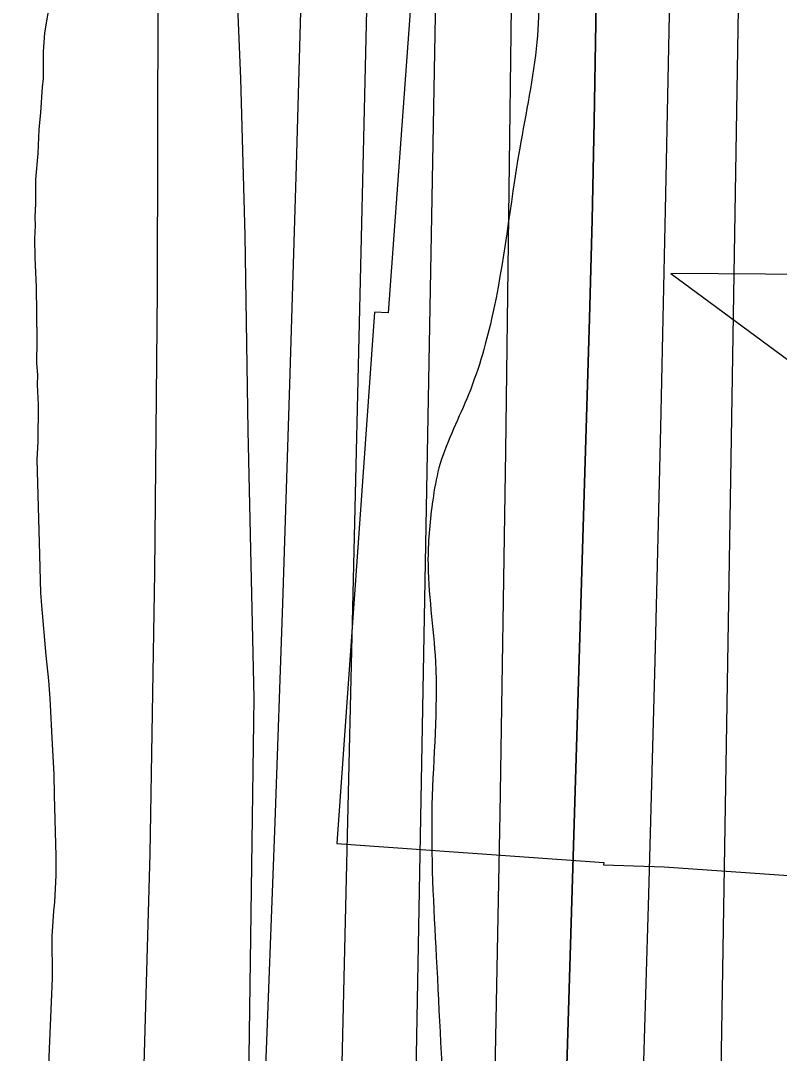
# Model space of a CAD drawing. Extents: x 3313447 to 3351316, y 703786 to 729172.
# Drawn here: x 3322595.9 to 3322800.6, y 718488.6 to 718766.9 of the extents above; entities that cross this region are included whole.
import ezdxf

# ---------------------------------------------------------------- set-up
doc = ezdxf.new("R2010")
doc.units = 0
for name, color, linetype in [('V-CHAN-NAID', 7, 'Continuous'), ('V-RIVR-EDGE', 7, 'Continuous'), ('V-RRAP-RVMT', 7, 'Continuous'), ('V-SITE-VEGE', 7, 'Continuous'), ('V-TOPO-DPTH', 7, 'Continuous'), ('V-TOPO-MAJR', 7, 'Continuous'), ('V-TOPO-MINR', 7, 'Continuous'), ('V-TOPO-WATR', 7, 'Continuous')]:
    doc.layers.add(name, color=color, linetype=linetype)

msp = doc.modelspace()

# ---------------------------------------------------------------- linework, layer by layer
at = {"layer": 'V-CHAN-NAID'}
msp.add_lwpolyline([(3322847.768, 718698.242), (3322771.2770000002, 718698.784), (3322832.842, 718653.385)], dxfattribs=at)
at = {"layer": 'V-RIVR-EDGE'}
msp.add_spline([(3322665.987791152, 720960.1402431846), (3322668.3732157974, 720919.1004233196), (3322672.5026575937, 720912.8729515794), (3322675.3579080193, 720894.2141089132), (3322679.8598106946, 720870.9918699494), (3322684.329941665, 720834.9207038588), (3322683.025003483, 720810.0548873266), (3322682.564401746, 720791.40424381), (3322680.8255090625, 720758.6643032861), (3322677.4532877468, 720735.8760188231), (3322675.350133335, 720723.4466976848), (3322672.8242982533, 720707.7025492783), (3322671.0608081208, 720665.0150522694), (3322673.0614731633, 720635.9962213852), (3322673.3570670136, 720587.9153401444), (3322676.130325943, 720536.0979758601), (3322683.4844043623, 720492.9734496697), (3322690.849756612, 720454.4082202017), (3322696.575630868, 720423.3077576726), (3322695.3209124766, 720418.7515356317), (3322692.8227495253, 720414.1983882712), (3322691.552657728, 720403.4249434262), (3322696.041236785, 720374.8144446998), (3322700.1132845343, 720345.3760078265), (3322702.916265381, 720305.578607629), (3322702.837348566, 720273.6635305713), (3322704.7293748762, 720200.7096585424), (3322705.8580313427, 720154.2846535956), (3322707.7859289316, 720095.837634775), (3322709.313693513, 720043.1943821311), (3322705.9117502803, 720008.3861335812), (3322707.099850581, 719986.001056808), (3322709.0666941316, 719943.3043357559), (3322709.809566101, 719908.4858382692), (3322715.010270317, 719832.6223964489), (3322712.5039082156, 719824.7533969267), (3322711.2491898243, 719820.1971748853), (3322712.0351073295, 719802.7869012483), (3322714.4779260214, 719784.9580465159), (3322719.4240321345, 719773.7547467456), (3322723.1000464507, 719751.7780021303), (3322721.780759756, 719721.1094443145), (3322717.971509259, 719689.2035913), (3322713.3045986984, 719645.6943055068), (3322712.8573205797, 719632.4319217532), (3322714.0679685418, 719619.1654384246), (3322715.695147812, 719606.7268932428), (3322720.63715435, 719593.8656673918), (3322728.8929632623, 719580.1672793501), (3322732.598699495, 719570.2104988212), (3322732.1493715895, 719556.1191520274), (3322730.892603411, 719550.7339669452), (3322727.5654774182, 719546.1828693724), (3322730.8659561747, 719539.9574474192), (3322732.904542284, 719526.2744327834), (3322732.005886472, 719498.0917391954), (3322729.09631668, 719494.7830612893), (3322723.7060071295, 719493.967421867), (3322716.223816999, 719485.2817580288), (3322709.9871212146, 719477.42198255), (3322707.888066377, 719466.6505874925), (3322707.8316972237, 719443.8541038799), (3322712.306952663, 719409.8553453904), (3322714.2758460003, 719367.9875873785), (3322715.8692037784, 719341.8711520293), (3322716.274461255, 719338.1397934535), (3322724.1239877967, 719327.7582824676), (3322731.1230285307, 719308.6747093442), (3322731.8874232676, 719282.5603237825), (3322733.025303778, 719239.865652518), (3322737.09530174, 719209.5982526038), (3322740.7528679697, 719180.1608406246), (3322740.6585777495, 719142.0285407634), (3322737.651643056, 719099.3441184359), (3322733.4566080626, 719079.0447728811), (3322731.376001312, 719075.7340451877), (3322730.0577395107, 719045.4799688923), (3322729.5704905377, 719016.0528058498), (3322726.9759875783, 718972.5383955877), (3322726.482589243, 718940.6243434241), (3322724.734472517, 718904.1540692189), (3322722.178915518, 718876.3899567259), (3322722.5401025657, 718854.8358927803), (3322724.147808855, 718834.5221987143), (3322727.430864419, 718821.2505909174), (3322731.9491653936, 718804.6600562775), (3322734.8044158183, 718786.0012136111), (3322735.605706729, 718774.8081627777), (3322735.157403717, 718761.131297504), (3322730.527389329, 718732.5433464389), (3322722.952958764, 718686.5543457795), (3322716.2679599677, 718665.0177050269), (3322708.7611723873, 718646.3844847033), (3322707.0817235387, 718637.6844723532), (3322705.7993330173, 718621.9372492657), (3322707.803072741, 718594.161862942), (3322706.8787945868, 718555.6171313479), (3322708.020774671, 718514.5803861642), (3322710.393900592, 718468.5667880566), (3322714.0022719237, 718419.2342631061), (3322720.522262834, 718374.0393791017), (3322726.2583860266, 718347.0837317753), (3322729.134134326, 718336.7145195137), (3322728.7073540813, 718331.7417661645), (3322724.543065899, 718323.8768662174), (3322722.454259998, 718317.2502863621), (3322722.0315793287, 718313.9354590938), (3322722.4317123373, 718308.1316929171), (3322727.3880673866, 718301.0732083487), (3322727.3491214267, 718285.3229105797), (3322724.447750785, 718285.3300848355), (3322723.616737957, 718284.5031715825), (3322721.017110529, 718238.9163537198), (3322722.194961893, 718212.3864617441), (3322717.615167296, 718204.1081051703), (3322714.6932987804, 718195.8256490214), (3322714.2603691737, 718188.3660065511), (3322712.1572147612, 718175.9366854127), (3322712.0813726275, 718145.2650529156), (3322710.7733597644, 718119.1557918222), (3322712.3472445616, 718085.1642075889), (3322712.697157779, 718059.0508469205), (3322708.080467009, 718035.8511556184), (3322705.93939153, 718008.0860182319), (3322704.2158722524, 717981.563300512), (3322707.052674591, 717955.4437904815), (3322704.949520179, 717943.0144693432), (3322701.1751160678, 717925.2009880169), (3322701.1525684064, 717916.0823945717), (3322701.54860184, 717908.620702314), (3322708.558916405, 717894.0964259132), (3322710.1953197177, 717885.3882144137), (3322710.5708552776, 717869.6368917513), (3322705.4576914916, 717813.2797037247), (3322704.970442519, 717783.8525406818), (3322703.720848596, 717781.3687262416), (3322701.2298598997, 717779.7169495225), (3322702.80989406, 717748.2122544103), (3322704.3653307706, 717706.7600028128), (3322703.013247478, 717662.8280363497), (3322703.7776422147, 717636.7136507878), (3322704.9677923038, 717615.1575370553), (3322708.6438066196, 717593.1807924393), (3322715.2017185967, 717563.3217246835), (3322715.1760962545, 717552.9596866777), (3322711.404766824, 717536.3896499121), (3322706.8126735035, 717523.1375150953), (3322706.3869181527, 717518.5792432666), (3322706.7757773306, 717508.2161803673), (3322705.487237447, 717489.9820681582), (3322702.1261229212, 717474.8405092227)], degree=3, dxfattribs=at)
at = {"layer": 'V-RRAP-RVMT'}
for p, q in [((3322704.4040000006, 718817.0349999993), (3322695.0750000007, 718688.1669999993)), ((3322691.369000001, 718688.3579999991), (3322681.1860000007, 718545.1989999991)), ((3322695.075000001, 718688.1669999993), (3322691.369000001, 718688.3579999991)), ((3322681.1860000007, 718545.1989999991), (3322753.198128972, 718540.0642425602)), ((3322753.198128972, 718540.0642425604), (3322753.1780000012, 718539.4539999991)), ((3322753.1780000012, 718539.4539999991), (3322769.502094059, 718538.9017036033)), ((3322769.502094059, 718538.9017036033), (3322895.0728493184, 718529.9479984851))]:
    msp.add_line(p, q, dxfattribs=at)
at = {"layer": 'V-SITE-VEGE'}
for points in [[(3322653.816, 718785.853), (3322655.256, 718751.317), (3322656.372, 718709.081), (3322657.228, 718656.515), (3322658.838, 718584.37), (3322657.203, 718468.39)], [(3322603.2430000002, 718479.12), (3322604.525, 718508.879), (3322604.482, 718520.155), (3322604.928, 718526.971), (3322605.2090000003, 718529.33), (3322605.528, 718536.672), (3322605.569, 718541.784), (3322605.043, 718558.181), (3322604.955, 718563.821), (3322604.494, 718571.824), (3322603.935, 718584.286), (3322603.578, 718589.14), (3322602.845, 718595.833), (3322601.639, 718609.3520000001), (3322601.403, 718612.762), (3322600.986, 718626.272), (3322600.373, 718648.702), (3322600.674, 718653.421), (3322600.752, 718663.386), (3322600.531, 718668.764), (3322600.554, 718671.5210000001), (3322600.316, 718674.667), (3322600.363, 718680.829), (3322600.214, 718695.1240000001), (3322599.884, 718703.128), (3322599.792, 718708.11), (3322599.951, 718711.781), (3322599.8370000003, 718714.015), (3322599.9990000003, 718717.683), (3322600.048, 718724.107), (3322600.627, 718731.183), (3322600.941, 718737.608), (3322601.3710000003, 718742.1950000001), (3322601.8170000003, 718749.009), (3322602.098, 718751.368), (3322602.153, 718758.579), (3322602.4560000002, 718763.691), (3322603.97, 718772.729)]]:
    msp.add_lwpolyline(points, dxfattribs=at)
at = {"layer": 'V-TOPO-DPTH'}
for points in [[(3322796.9094276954, 719530.4796082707), (3322797.1247187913, 719310.4999455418), (3322796.944119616, 719233.0793629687), (3322796.4217255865, 719155.6622186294), (3322795.386639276, 719078.2502316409), (3322794.0097581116, 719000.8416828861), (3322792.2253282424, 718916.2708928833), (3322791.5087565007, 718881.1498586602), (3322790.8248068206, 718846.0282118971), (3322790.189790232, 718810.9056463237), (3322789.5873957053, 718775.7824682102), (3322779.9737592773, 718191.5125305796), (3322779.377844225, 718161.077211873), (3322778.6551576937, 718130.6453000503), (3322777.742313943, 718100.2184985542), (3322776.702698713, 718069.7951039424), (3322775.439473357, 718039.3808731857), (3322774.0049124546, 718008.975452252), (3322772.3133482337, 717978.5832460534), (3322770.4504484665, 717948.1998496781), (3322747.163416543, 717592.9838355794), (3322743.2480571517, 717532.2371130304), (3322739.421717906, 717471.484881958), (3322735.72890888, 717410.7243881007)], [(3322796.9094276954, 719530.4796082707), (3322797.1247187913, 719310.4999455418), (3322796.944119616, 719233.0793629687), (3322796.4217255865, 719155.6622186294), (3322795.386639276, 719078.2502316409), (3322794.0097581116, 719000.8416828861), (3322792.2253282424, 718916.2708928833), (3322791.5087565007, 718881.1498586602), (3322790.8248068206, 718846.0282118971), (3322790.189790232, 718810.9056463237), (3322789.5873957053, 718775.7824682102), (3322779.9737592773, 718191.5125305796), (3322779.377844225, 718161.077211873), (3322778.6551576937, 718130.6453000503), (3322777.742313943, 718100.2184985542), (3322776.702698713, 718069.7951039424), (3322775.439473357, 718039.3808731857), (3322774.0049124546, 718008.975452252), (3322772.3133482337, 717978.5832460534), (3322770.4504484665, 717948.1998496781), (3322747.163416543, 717592.9838355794), (3322743.2480571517, 717532.2371130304), (3322739.421717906, 717471.484881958), (3322735.72890888, 717410.7243881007)], [(3322692.750800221, 719524.0065602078), (3322697.9252505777, 719403.4280053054), (3322701.282588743, 719314.8081632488), (3322704.0465299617, 719226.1727986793), (3322705.9203757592, 719137.5141503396), (3322707.2008246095, 719048.8399794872), (3322708.658706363, 718894.0526514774), (3322708.7855374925, 718869.9982260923), (3322708.7794133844, 718845.9443857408), (3322708.573856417, 718821.8914229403), (3322708.235344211, 718797.8390451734), (3322698.117527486, 718242.5483166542)], [(3322699.6703186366, 717261.6423964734), (3322709.9907274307, 717526.2956241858), (3322713.1273402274, 717606.7718536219), (3322716.2617754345, 717687.2481678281), (3322719.39294426, 717767.7246091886), (3322722.521935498, 717848.2011353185), (3322726.9614073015, 717962.4424679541), (3322727.839351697, 717985.7994187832), (3322728.677726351, 718009.157739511), (3322729.4567463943, 718032.5181150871), (3322730.196196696, 718055.8798605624), (3322749.360406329, 718686.6862733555), (3322750.069456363, 718713.230752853), (3322750.648748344, 718739.7775880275), (3322751.033403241, 718766.3279567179), (3322751.2883000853, 718792.8806810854), (3322751.3707700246, 718819.4349101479), (3322751.3531190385, 718845.988789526), (3322751.1852866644, 718872.5421443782), (3322750.917333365, 718899.0951495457), (3322742.844170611, 719523.9745947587)], [(3322699.6703186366, 717261.6423964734), (3322709.9907274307, 717526.2956241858), (3322713.1273402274, 717606.7718536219), (3322716.2617754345, 717687.2481678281), (3322719.39294426, 717767.7246091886), (3322722.521935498, 717848.2011353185), (3322726.9614073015, 717962.4424679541), (3322727.839351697, 717985.7994187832), (3322728.677726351, 718009.157739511), (3322729.4567463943, 718032.5181150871), (3322730.196196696, 718055.8798605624), (3322749.360406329, 718686.6862733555), (3322750.069456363, 718713.230752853), (3322750.648748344, 718739.7775880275), (3322751.033403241, 718766.3279567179), (3322751.2883000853, 718792.8806810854), (3322751.3707700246, 718819.4349101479), (3322751.3531190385, 718845.988789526), (3322751.1852866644, 718872.5421443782), (3322750.917333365, 718899.0951495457), (3322742.844170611, 719523.9745947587)]]:
    msp.add_lwpolyline(points, dxfattribs=at)
at = {"layer": 'V-TOPO-MAJR'}
msp.add_lwpolyline([(3322595.943525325, 719527.8557010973), (3322600.480927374, 719410.1753060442), (3322604.127031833, 719324.816859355), (3322608.245358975, 719239.4831681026), (3322613.072020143, 719154.1866100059), (3322618.370903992, 719068.9148073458), (3322628.3870937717, 718917.862915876), (3322630.401152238, 718881.8492996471), (3322631.918097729, 718845.8199028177), (3322632.689373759, 718809.7668350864), (3322632.9635368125, 718773.6979867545), (3322632.7450337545, 718694.0973622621), (3322632.0767109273, 718618.2269164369), (3322630.7952233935, 718542.3705483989), (3322628.5939888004, 718466.535297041)], dxfattribs=at)
at = {"layer": 'V-TOPO-MINR'}
for points in [[(3322768.3770452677, 719559.2459195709), (3322773.4370242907, 719011.7802055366), (3322773.5953994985, 718984.1512474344), (3322773.624470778, 718956.5226071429), (3322773.4595861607, 718928.8944435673), (3322773.1653976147, 718901.2665978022), (3322772.5441982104, 718857.3932903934), (3322772.458541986, 718851.7024237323), (3322772.366114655, 718846.0116730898), (3322772.263530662, 718840.3210964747), (3322772.154175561, 718834.6306358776), (3322769.8526049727, 718720.1816324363), (3322768.480786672, 718657.2695032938), (3322766.966839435, 718594.361035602), (3322765.239698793, 718531.458060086), (3322763.370429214, 718468.5587460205)], [(3322796.9094276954, 719530.4796082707), (3322797.1247187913, 719310.4999455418), (3322796.944119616, 719233.0793629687), (3322796.4217255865, 719155.6622186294), (3322795.386639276, 719078.2502316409), (3322794.0097581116, 719000.8416828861), (3322792.2253282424, 718916.2708928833), (3322791.5087565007, 718881.1498586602), (3322790.8248068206, 718846.0282118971), (3322790.189790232, 718810.9056463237), (3322789.5873957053, 718775.7824682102), (3322779.9737592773, 718191.5125305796), (3322779.377844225, 718161.077211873), (3322778.6551576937, 718130.6453000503), (3322777.742313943, 718100.2184985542), (3322776.702698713, 718069.7951039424), (3322775.439473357, 718039.3808731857), (3322774.0049124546, 718008.975452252), (3322772.3133482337, 717978.5832460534), (3322770.4504484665, 717948.1998496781), (3322747.163416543, 717592.9838355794), (3322743.2480571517, 717532.2371130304), (3322739.421717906, 717471.484881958), (3322735.72890888, 717410.7243881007)], [(3322692.750800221, 719524.0065602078), (3322697.9252505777, 719403.4280053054), (3322701.282588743, 719314.8081632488), (3322704.0465299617, 719226.1727986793), (3322705.9203757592, 719137.5141503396), (3322707.2008246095, 719048.8399794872), (3322708.658706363, 718894.0526514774), (3322708.7855374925, 718869.9982260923), (3322708.7794133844, 718845.9443857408), (3322708.573856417, 718821.8914229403), (3322708.235344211, 718797.8390451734), (3322698.117527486, 718242.5483166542)], [(3322667.8419721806, 719516.752890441), (3322682.9419565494, 719198.0399679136), (3322685.3960036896, 719139.3861149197), (3322687.417624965, 719080.719753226), (3322688.7906074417, 719022.0346284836), (3322689.7311640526, 718963.3369950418), (3322690.648997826, 718875.8847827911), (3322690.730280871, 718860.904357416), (3322690.7103272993, 718845.9245800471), (3322690.538518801, 718830.9457746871), (3322690.2654736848, 718815.9676173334), (3322679.0891230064, 718336.3109012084), (3322677.8083408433, 718281.8262986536), (3322676.512565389, 718227.3420557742), (3322675.194299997, 718172.8583524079), (3322673.861041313, 718118.3750087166), (3322671.4399021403, 718020.2636321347), (3322671.3194026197, 718014.8360258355), (3322671.2168148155, 718009.408125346), (3322671.141094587, 718003.9797835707), (3322671.0832860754, 717998.551147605), (3322664.8116289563, 717231.255973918)], [(3322719.6690209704, 719480.1593166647), (3322721.3804101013, 719429.9486917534), (3322722.8149265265, 719379.7313032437), (3322723.8341338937, 719329.5037693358), (3322724.576468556, 719279.2694718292), (3322728.46208098, 718914.1488804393), (3322728.704605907, 718880.0570778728), (3322728.7867741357, 718845.9654545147), (3322728.6284073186, 718811.8740999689), (3322728.309683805, 718777.7829246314), (3322726.6750700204, 718650.8465604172), (3322725.151505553, 718553.2932203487), (3322723.271628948, 718455.7477236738)], [(3322640.742268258, 719464.8277814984), (3322645.111111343, 719404.178960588), (3322648.5634406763, 719354.5402262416), (3322651.8519964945, 719304.8910510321), (3322654.894892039, 719255.2262145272), (3322657.7740140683, 719205.5509371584), (3322669.6649705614, 718991.2118193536), (3322670.8513250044, 718967.0120590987), (3322671.82990695, 718942.8052385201), (3322672.4968301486, 718918.5878274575), (3322672.9559808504, 718894.3633560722), (3322673.405282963, 718858.4653464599), (3322673.445643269, 718852.1848802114), (3322673.435020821, 718845.9048106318), (3322673.3479242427, 718839.6253360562), (3322673.209844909, 718833.3462581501), (3322670.2480737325, 718727.8828627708), (3322668.489888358, 718668.8757969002), (3322666.5970796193, 718609.8732804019), (3322664.5023358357, 718550.8775879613), (3322662.2729686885, 718491.8864448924), (3322644.749568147, 718048.3173578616)]]:
    msp.add_lwpolyline(points, dxfattribs=at)
at = {"layer": 'V-TOPO-WATR'}
msp.add_lwpolyline([(3322742.844170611, 719523.9745947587), (3322750.917333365, 718899.0951495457), (3322751.1852866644, 718872.5421443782), (3322751.3531190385, 718845.988789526), (3322751.3707700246, 718819.4349101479), (3322751.2883000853, 718792.8806810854), (3322751.033403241, 718766.3279567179), (3322750.648748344, 718739.7775880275), (3322750.069456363, 718713.230752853), (3322749.360406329, 718686.6862733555), (3322730.196196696, 718055.8798605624), (3322729.4567463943, 718032.5181150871), (3322728.677726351, 718009.157739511), (3322727.839351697, 717985.7994187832), (3322726.9614073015, 717962.4424679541), (3322722.521935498, 717848.2011353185), (3322719.39294426, 717767.7246091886), (3322716.2617754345, 717687.2481678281), (3322713.1273402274, 717606.7718536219), (3322709.9907274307, 717526.2956241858), (3322699.6703186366, 717261.6423964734)], dxfattribs=at)

doc.saveas('drawing.dxf')
